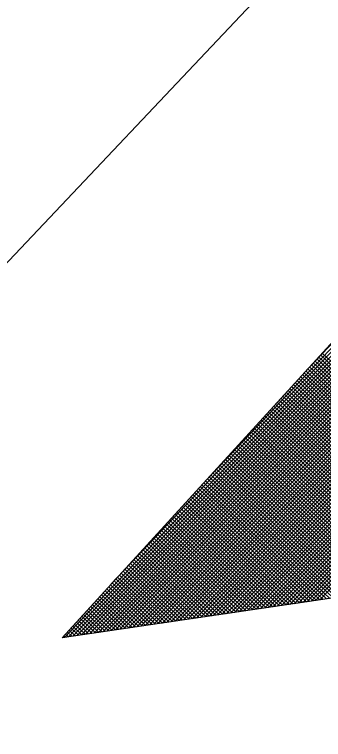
# Model space of a CAD drawing. Extents: x 1929624 to 1935547, y 596315 to 605721.
# Drawn here: x 1931022.871 to 1931024.426, y 596400.647 to 596404.295 of the extents above; entities that cross this region are included whole.
import ezdxf

# ---------------------------------------------------------------- set-up
doc = ezdxf.new("R2010")
doc.units = 0
doc.layers.add('Default', color=7, linetype='Continuous')

msp = doc.modelspace()

# ---------------------------------------------------------------- linework, layer by layer
at = {"layer": 'Default'}
for p, q in [((1931030.2914, 596410.9361), (1931012.7693, 596392.3991)), ((1931023.1115, 596401.1596), (1931030.3413, 596409.0792)), ((1931023.8415, 596401.9593), (1931030.4717, 596408.9552)), ((1931024.3249, 596402.4887), (1931030.462, 596408.9645)), ((1931023.122, 596401.1611), (1931030.4911, 596408.9368)), ((1931023.1434, 596401.1643), (1931030.5008, 596408.9276)), ((1931023.1648, 596401.1674), (1931030.5105, 596408.9184)), ((1931023.3582, 596401.4299), (1931030.4814, 596408.946)), ((1931023.1862, 596401.1706), (1931030.5202, 596408.9091)), ((1931023.2076, 596401.1737), (1931030.5299, 596408.8999)), ((1931023.2291, 596401.1768), (1931030.5396, 596408.8907)), ((1931023.2505, 596401.18), (1931030.5493, 596408.8815)), ((1931023.2719, 596401.1831), (1931030.559, 596408.8723)), ((1931023.2933, 596401.1862), (1931030.5687, 596408.863)), ((1931023.3147, 596401.1894), (1931030.5784, 596408.8538)), ((1931023.3361, 596401.1925), (1931030.5881, 596408.8446)), ((1931023.3575, 596401.1957), (1931030.5978, 596408.8354)), ((1931023.3789, 596401.1988), (1931030.6075, 596408.8262)), ((1931023.4003, 596401.2019), (1931030.6172, 596408.817)), ((1931023.4218, 596401.2051), (1931030.6269, 596408.8077)), ((1931023.4432, 596401.2082), (1931030.6366, 596408.7985)), ((1931023.4646, 596401.2113), (1931030.6463, 596408.7893)), ((1931023.486, 596401.2145), (1931030.656, 596408.7801)), ((1931023.5074, 596401.2176), (1931030.6657, 596408.7709)), ((1931023.5288, 596401.2208), (1931030.6754, 596408.7616)), ((1931023.5502, 596401.2239), (1931030.6851, 596408.7524)), ((1931023.5716, 596401.227), (1931030.6948, 596408.7432)), ((1931023.593, 596401.2302), (1931030.7045, 596408.734)), ((1931023.6144, 596401.2333), (1931030.7142, 596408.7248)), ((1931023.6359, 596401.2365), (1931030.7239, 596408.7155)), ((1931023.6573, 596401.2396), (1931030.7336, 596408.7063)), ((1931023.6787, 596401.2427), (1931030.7433, 596408.6971)), ((1931023.7001, 596401.2459), (1931030.753, 596408.6879)), ((1931023.7215, 596401.249), (1931030.7627, 596408.6787)), ((1931023.7429, 596401.2521), (1931030.7724, 596408.6695)), ((1931023.7643, 596401.2553), (1931030.7821, 596408.6602)), ((1931023.7857, 596401.2584), (1931030.7918, 596408.651)), ((1931023.8071, 596401.2616), (1931030.8015, 596408.6418)), ((1931023.8286, 596401.2647), (1931030.8112, 596408.6326)), ((1931023.85, 596401.2678), (1931030.8209, 596408.6234)), ((1931023.8714, 596401.271), (1931030.8306, 596408.6141)), ((1931023.8928, 596401.2741), (1931030.8403, 596408.6049)), ((1931023.9142, 596401.2772), (1931030.85, 596408.5957)), ((1931023.9356, 596401.2804), (1931030.8597, 596408.5865)), ((1931023.957, 596401.2835), (1931030.8694, 596408.5773)), ((1931023.9784, 596401.2867), (1931030.8791, 596408.568)), ((1931023.9998, 596401.2898), (1931030.8888, 596408.5588)), ((1931024.0213, 596401.2929), (1931030.8985, 596408.5496)), ((1931024.0427, 596401.2961), (1931030.9082, 596408.5404)), ((1931024.0641, 596401.2992), (1931030.9179, 596408.5312)), ((1931024.0855, 596401.3023), (1931030.9276, 596408.5219)), ((1931024.1069, 596401.3055), (1931030.9373, 596408.5127)), ((1931024.1283, 596401.3086), (1931030.947, 596408.5035)), ((1931024.1497, 596401.3118), (1931030.9567, 596408.4943)), ((1931024.1711, 596401.3149), (1931030.9664, 596408.4851)), ((1931024.1925, 596401.318), (1931030.9761, 596408.4759)), ((1931024.214, 596401.3212), (1931030.9858, 596408.4666)), ((1931024.2354, 596401.3243), (1931030.9955, 596408.4574)), ((1931024.2568, 596401.3274), (1931031.0052, 596408.4482)), ((1931024.2782, 596401.3306), (1931031.0149, 596408.439)), ((1931024.2996, 596401.3337), (1931031.0246, 596408.4298)), ((1931024.321, 596401.3369), (1931031.0343, 596408.4205)), ((1931024.3424, 596401.34), (1931031.044, 596408.4113)), ((1931024.3638, 596401.3431), (1931031.0537, 596408.4021)), ((1931024.3852, 596401.3463), (1931031.0634, 596408.3929)), ((1931024.4067, 596401.3494), (1931031.0731, 596408.3837)), ((1931024.4008, 596402.5719), (1931025.5188, 596401.5124)), ((1931024.4098, 596402.5818), (1931025.5356, 596401.5149)), ((1931024.4189, 596402.5917), (1931025.5525, 596401.5173)), ((1931024.3737, 596402.5423), (1931025.4682, 596401.505)), ((1931024.3828, 596402.5522), (1931025.4851, 596401.5075)), ((1931024.3918, 596402.562), (1931025.5019, 596401.5099)), ((1931024.3376, 596402.5027), (1931025.4009, 596401.4951)), ((1931024.3467, 596402.5126), (1931025.4177, 596401.4976)), ((1931024.3557, 596402.5225), (1931025.4345, 596401.5)), ((1931024.3647, 596402.5324), (1931025.4514, 596401.5025)), ((1931024.3015, 596402.4632), (1931025.3335, 596401.4852)), ((1931024.3106, 596402.4731), (1931025.3503, 596401.4877)), ((1931024.3196, 596402.483), (1931025.3672, 596401.4902)), ((1931024.3286, 596402.4928), (1931025.384, 596401.4926)), ((1931024.2745, 596402.4335), (1931025.2829, 596401.4778)), ((1931024.2835, 596402.4434), (1931025.2998, 596401.4803)), ((1931024.2925, 596402.4533), (1931025.3166, 596401.4828)), ((1931024.2384, 596402.394), (1931025.2155, 596401.4679)), ((1931024.2474, 596402.4039), (1931025.2324, 596401.4704)), ((1931024.2564, 596402.4138), (1931025.2492, 596401.4729)), ((1931024.2654, 596402.4236), (1931025.2661, 596401.4754)), ((1931024.2023, 596402.3545), (1931025.1481, 596401.4581)), ((1931024.2113, 596402.3643), (1931025.165, 596401.4605)), ((1931024.2203, 596402.3742), (1931025.1818, 596401.463)), ((1931024.2293, 596402.3841), (1931025.1987, 596401.4655)), ((1931024.1662, 596402.3149), (1931025.0807, 596401.4482)), ((1931024.1752, 596402.3248), (1931025.0976, 596401.4507)), ((1931024.1842, 596402.3347), (1931025.1144, 596401.4531)), ((1931024.1933, 596402.3446), (1931025.1313, 596401.4556)), ((1931024.1391, 596402.2853), (1931025.0302, 596401.4408)), ((1931024.1481, 596402.2951), (1931025.047, 596401.4433)), ((1931024.1572, 596402.305), (1931025.0639, 596401.4457)), ((1931024.103, 596402.2457), (1931024.9628, 596401.4309)), ((1931024.112, 596402.2556), (1931024.9796, 596401.4334)), ((1931024.1211, 596402.2655), (1931024.9965, 596401.4358)), ((1931024.1301, 596402.2754), (1931025.0133, 596401.4383)), ((1931024.0669, 596402.2062), (1931024.8954, 596401.421)), ((1931024.0759, 596402.2161), (1931024.9122, 596401.4235)), ((1931024.085, 596402.2259), (1931024.9291, 596401.426)), ((1931024.094, 596402.2358), (1931024.9459, 596401.4284)), ((1931024.0398, 596402.1765), (1931024.8448, 596401.4136)), ((1931024.0489, 596402.1864), (1931024.8617, 596401.4161)), ((1931024.0579, 596402.1963), (1931024.8785, 596401.4186)), ((1931024.0037, 596402.137), (1931024.7774, 596401.4037)), ((1931024.0128, 596402.1469), (1931024.7943, 596401.4062)), ((1931024.0218, 596402.1568), (1931024.8111, 596401.4087)), ((1931024.0308, 596402.1666), (1931024.828, 596401.4112)), ((1931023.9677, 596402.0974), (1931024.71, 596401.3939)), ((1931023.9767, 596402.1073), (1931024.7269, 596401.3963)), ((1931023.9857, 596402.1172), (1931024.7437, 596401.3988)), ((1931023.9947, 596402.1271), (1931024.7606, 596401.4013)), ((1931023.9406, 596402.0678), (1931024.6595, 596401.3865)), ((1931023.9496, 596402.0777), (1931024.6763, 596401.3889)), ((1931023.9586, 596402.0876), (1931024.6932, 596401.3914)), ((1931023.9045, 596402.0282), (1931024.5921, 596401.3766)), ((1931023.9135, 596402.0381), (1931024.6089, 596401.3791)), ((1931023.9225, 596402.048), (1931024.6258, 596401.3815)), ((1931023.9316, 596402.0579), (1931024.6426, 596401.384)), ((1931023.8684, 596401.9887), (1931024.5247, 596401.3667)), ((1931023.8774, 596401.9986), (1931024.5415, 596401.3692)), ((1931023.8864, 596402.0085), (1931024.5584, 596401.3716)), ((1931023.8955, 596402.0184), (1931024.5752, 596401.3741)), ((1931028.5728, 596401.9599), (1931023.1115, 596401.1596)), ((1931023.8413, 596401.959), (1931024.4742, 596401.3593)), ((1931023.8503, 596401.9689), (1931024.491, 596401.3618)), ((1931023.8594, 596401.9788), (1931024.5079, 596401.3642)), ((1931023.8052, 596401.9195), (1931024.4068, 596401.3494)), ((1931023.8142, 596401.9294), (1931024.4236, 596401.3519)), ((1931023.8233, 596401.9393), (1931024.4405, 596401.3544)), ((1931023.8323, 596401.9492), (1931024.4573, 596401.3568)), ((1931023.7691, 596401.88), (1931024.3394, 596401.3395)), ((1931023.7781, 596401.8899), (1931024.3562, 596401.342)), ((1931023.7872, 596401.8997), (1931024.3731, 596401.3445)), ((1931023.7962, 596401.9096), (1931024.3899, 596401.347)), ((1931023.733, 596401.8404), (1931024.272, 596401.3297)), ((1931023.7421, 596401.8503), (1931024.2888, 596401.3321)), ((1931023.7511, 596401.8602), (1931024.3057, 596401.3346)), ((1931023.7601, 596401.8701), (1931024.3225, 596401.3371)), ((1931023.706, 596401.8108), (1931024.2214, 596401.3223)), ((1931023.715, 596401.8207), (1931024.2383, 596401.3247)), ((1931023.724, 596401.8305), (1931024.2551, 596401.3272)), ((1931023.6699, 596401.7712), (1931024.154, 596401.3124)), ((1931023.6789, 596401.7811), (1931024.1709, 596401.3149)), ((1931023.6879, 596401.791), (1931024.1877, 596401.3173)), ((1931023.6969, 596401.8009), (1931024.2046, 596401.3198)), ((1931023.6338, 596401.7317), (1931024.0866, 596401.3025)), ((1931023.6428, 596401.7416), (1931024.1035, 596401.305)), ((1931023.6518, 596401.7515), (1931024.1203, 596401.3074)), ((1931023.6608, 596401.7613), (1931024.1372, 596401.3099)), ((1931023.6067, 596401.702), (1931024.0361, 596401.2951)), ((1931023.6157, 596401.7119), (1931024.0529, 596401.2976)), ((1931023.6247, 596401.7218), (1931024.0698, 596401.3)), ((1931023.5706, 596401.6625), (1931023.9687, 596401.2852)), ((1931023.5796, 596401.6724), (1931023.9855, 596401.2877)), ((1931023.5886, 596401.6823), (1931024.0024, 596401.2902)), ((1931023.5977, 596401.6922), (1931024.0192, 596401.2926)), ((1931023.5345, 596401.623), (1931023.9013, 596401.2753)), ((1931023.5435, 596401.6328), (1931023.9181, 596401.2778)), ((1931023.5525, 596401.6427), (1931023.935, 596401.2803)), ((1931023.5616, 596401.6526), (1931023.9518, 596401.2828)), ((1931023.5074, 596401.5933), (1931023.8507, 596401.2679)), ((1931023.5165, 596401.6032), (1931023.8676, 596401.2704)), ((1931023.5255, 596401.6131), (1931023.8844, 596401.2729)), ((1931023.4713, 596401.5538), (1931023.7833, 596401.2581)), ((1931023.4804, 596401.5636), (1931023.8002, 596401.2605)), ((1931023.4894, 596401.5735), (1931023.817, 596401.263)), ((1931023.4984, 596401.5834), (1931023.8339, 596401.2655)), ((1931023.4352, 596401.5142), (1931023.7159, 596401.2482)), ((1931023.4443, 596401.5241), (1931023.7328, 596401.2507)), ((1931023.4533, 596401.534), (1931023.7496, 596401.2531)), ((1931023.4623, 596401.5439), (1931023.7665, 596401.2556)), ((1931023.4082, 596401.4846), (1931023.6654, 596401.2408)), ((1931023.4172, 596401.4945), (1931023.6822, 596401.2432)), ((1931023.4262, 596401.5043), (1931023.6991, 596401.2457)), ((1931023.3721, 596401.445), (1931023.598, 596401.2309)), ((1931023.3811, 596401.4549), (1931023.6149, 596401.2334)), ((1931023.3901, 596401.4648), (1931023.6317, 596401.2358)), ((1931023.3991, 596401.4747), (1931023.6486, 596401.2383)), ((1931023.336, 596401.4055), (1931023.5306, 596401.221)), ((1931023.345, 596401.4154), (1931023.5475, 596401.2235)), ((1931023.354, 596401.4253), (1931023.5643, 596401.226)), ((1931023.363, 596401.4351), (1931023.5812, 596401.2284)), ((1931023.3089, 596401.3758), (1931023.4801, 596401.2136)), ((1931023.3179, 596401.3857), (1931023.4969, 596401.2161)), ((1931023.3269, 596401.3956), (1931023.5138, 596401.2186)), ((1931023.2728, 596401.3363), (1931023.4127, 596401.2037)), ((1931023.2818, 596401.3462), (1931023.4295, 596401.2062)), ((1931023.2909, 596401.3561), (1931023.4464, 596401.2087)), ((1931023.2999, 596401.3659), (1931023.4632, 596401.2112)), ((1931023.2367, 596401.2967), (1931023.3453, 596401.1939)), ((1931023.2457, 596401.3066), (1931023.3621, 596401.1963)), ((1931023.2548, 596401.3165), (1931023.379, 596401.1988)), ((1931023.2638, 596401.3264), (1931023.3958, 596401.2013)), ((1931023.2006, 596401.2572), (1931023.2779, 596401.184)), ((1931023.2096, 596401.2671), (1931023.2947, 596401.1865)), ((1931023.2187, 596401.277), (1931023.3116, 596401.1889)), ((1931023.2277, 596401.2869), (1931023.3284, 596401.1914)), ((1931023.1735, 596401.2276), (1931023.2273, 596401.1766)), ((1931023.1826, 596401.2374), (1931023.2442, 596401.1791)), ((1931023.1916, 596401.2473), (1931023.261, 596401.1815)), ((1931023.1374, 596401.188), (1931023.1599, 596401.1667)), ((1931023.1465, 596401.1979), (1931023.1768, 596401.1692)), ((1931023.1555, 596401.2078), (1931023.1936, 596401.1716)), ((1931023.1645, 596401.2177), (1931023.2105, 596401.1741)), ((1931023.1194, 596401.1682), (1931023.1262, 596401.1618)), ((1931023.1284, 596401.1781), (1931023.1431, 596401.1642))]:
    msp.add_line(p, q, dxfattribs=at)

doc.saveas('drawing.dxf')
